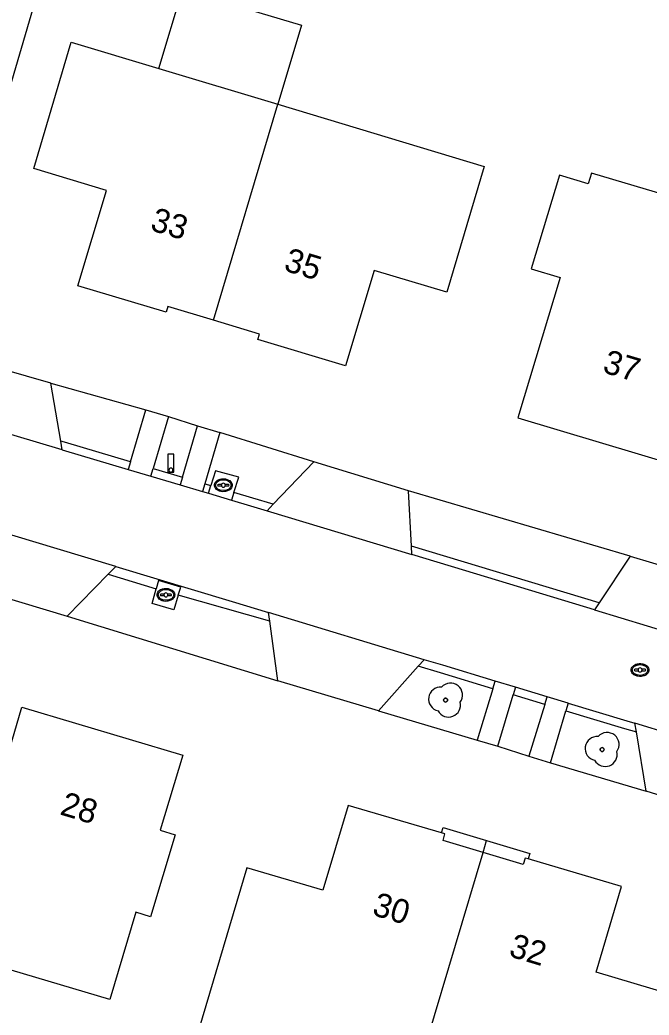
# Model space of a CAD drawing. Extents: x 194485 to 197793, y 468269 to 470822.
# Drawn here: x 197630.72 to 197662.23, y 468556.36 to 468606.17 of the extents above; entities that cross this region are included whole.
import ezdxf

# ---------------------------------------------------------------- set-up
doc = ezdxf.new("R2010")
doc.units = 0
for name, color, linetype in [('BGT grensvlak gebouwinstallatie plus 1', 7, 'Continuous'), ('BGT grensvlak onbegroeid terreindeel', 7, 'Continuous'), ('BGT grensvlak ondersteunend wegdeel', 7, 'Continuous'), ('BGT grensvlak pand op maaiveld', 7, 'Continuous'), ('BGT grensvlak pand op maaiveld LR', 7, 'Continuous'), ('BGT grensvlak wegdeel', 7, 'Continuous'), ('BGT puntobject paal lichtmast', 7, 'Continuous'), ('BGT puntobject put inspectie- rioolput', 7, 'Continuous'), ('BGT puntobject put kolk', 7, 'Continuous'), ('BGT puntobject vegetatieobject boom', 7, 'Continuous'), ('BGT tekst huisnummerreeks', 7, 'Continuous')]:
    doc.layers.add(name, color=color, linetype=linetype)

msp = doc.modelspace()

# ---------------------------------------------------------------- linework, layer by layer
at = {"layer": 'BGT grensvlak gebouwinstallatie plus 1'}
msp.add_line((197653.913, 468564.497), (197654.092, 468565.098), dxfattribs=at)
for points in [[(197637.679, 468603.735), (197638.867, 468607.686), (197644.823, 468605.896), (197643.635, 468601.944)], [(197651.83, 468565.479), (197651.909, 468565.748), (197654.092, 468565.098)], [(197654.092, 468565.098), (197656.259, 468564.452), (197656.176, 468564.17)]]:
    msp.add_lwpolyline(points, dxfattribs=at)
at = {"layer": 'BGT grensvlak onbegroeid terreindeel'}
for p, q in [((197632.275, 468587.991), (197637.037, 468586.653)), ((197638.166, 468586.324), (197639.624, 468585.849)), ((197645.434, 468584.05), (197640.737, 468585.513)), ((197640.169, 468582.472), (197640.286, 468582.857)), ((197661.277, 468579.332), (197650.187, 468582.599)), ((197641.44, 468582.516), (197641.319, 468582.135)), ((197633.096, 468576.327), (197643.636, 468573.092)), ((197648.681, 468571.592), (197653.621, 468570.121)), ((197654.652, 468569.814), (197656.203, 468569.319)), ((197657.287, 468568.979), (197662.088, 468567.557))]:
    msp.add_line(p, q, dxfattribs=at)
for points in [[(197641.44, 468582.516), (197641.681, 468583.277), (197640.511, 468583.597), (197640.286, 468582.857)], [(197638.656, 468577.375), (197638.781, 468577.77), (197637.656, 468578.104), (197637.544, 468577.689)], [(197638.656, 468577.375), (197638.427, 468576.648), (197637.35, 468576.965), (197637.544, 468577.689)]]:
    msp.add_lwpolyline(points, dxfattribs=at)
at = {"layer": 'BGT grensvlak ondersteunend wegdeel'}
for p, q in [((197637.393, 468583.713), (197638.864, 468583.278)), ((197639.978, 468582.948), (197640.286, 468582.857)), ((197635.148, 468578.428), (197637.544, 468577.689)), ((197643.23, 468576.072), (197638.656, 468577.375)), ((197657.008, 468571.904), (197655.426, 468572.381))]:
    msp.add_line(p, q, dxfattribs=at)
for points in [[(197636.266, 468584.046), (197632.955, 468585.026), (197632.773, 468585.082)], [(197643.41, 468581.929), (197642.381, 468582.237), (197641.44, 468582.516)], [(197659.723, 468576.983), (197653.71, 468578.804), (197650.332, 468579.828)], [(197654.396, 468572.692), (197651.783, 468573.48), (197650.67, 468573.818)], [(197658.055, 468571.588), (197660.999, 468570.7), (197661.591, 468570.532)]]:
    msp.add_lwpolyline(points, dxfattribs=at)
at = {"layer": 'BGT grensvlak pand op maaiveld'}
msp.add_line((197637.679, 468603.735), (197643.635, 468601.944), dxfattribs=at)
for points in [[(197625.568, 468599.684), (197624.399, 468595.657), (197616.06, 468598.064), (197619.472, 468609.856), (197627.566, 468607.509), (197629.389, 468613.818), (197633.124, 468612.729), (197630.021, 468602.119)], [(197640.42, 468591.132), (197638.126, 468591.824), (197638.04, 468591.538), (197633.631, 468592.856), (197635.06, 468597.628), (197631.428, 468598.735), (197633.298, 468605.052), (197637.679, 468603.735)], [(197670.69, 468594.667), (197672.442, 468600.455), (197666.761, 468602.161), (197665.133, 468596.777), (197659.338, 468598.502), (197659.177, 468597.967), (197657.744, 468598.397), (197656.328, 468593.701), (197657.767, 468593.269), (197655.66, 468586.247), (197663.796, 468583.811), (197665.158, 468588.362)], [(197643.635, 468601.944), (197653.971, 468598.836), (197652.101, 468592.537), (197648.461, 468593.627), (197647.032, 468588.855), (197642.629, 468590.173), (197642.713, 468590.44), (197640.42, 468591.132)], [(197629.846, 468568.454), (197630.82, 468571.764), (197638.879, 468569.363), (197637.755, 468565.611), (197638.503, 468565.387), (197637.269, 468561.28), (197636.534, 468561.503), (197635.23, 468557.132), (197624.098, 468560.442), (197625.906, 468566.484)], [(197651.83, 468565.479), (197647.167, 468566.854), (197645.896, 468562.616), (197642.086, 468563.723), (197639.53, 468555.139), (197643.549, 468553.939)], [(197653.913, 468564.497), (197651.91, 468565.103), (197652.008, 468565.426), (197651.83, 468565.479)], [(197656.176, 468564.17), (197656.016, 468564.218), (197655.919, 468563.891), (197653.913, 468564.497)], [(197656.791, 468549.995), (197660.815, 468548.803), (197663.377, 468557.374), (197659.571, 468558.51), (197660.852, 468562.786), (197656.176, 468564.17)]]:
    msp.add_lwpolyline(points, dxfattribs=at)
at = {"layer": 'BGT grensvlak pand op maaiveld LR'}
for p, q in [((197640.42, 468591.132), (197643.635, 468601.944)), ((197650.675, 468553.653), (197653.913, 468564.497))]:
    msp.add_line(p, q, dxfattribs=at)
at = {"layer": 'BGT grensvlak wegdeel'}
for p, q in [((197632.773, 468585.082), (197632.275, 468587.991)), ((197636.266, 468584.046), (197637.037, 468586.653)), ((197637.037, 468586.653), (197638.166, 468586.324)), ((197638.166, 468586.324), (197637.393, 468583.713)), ((197638.864, 468583.278), (197639.624, 468585.849)), ((197639.624, 468585.849), (197640.737, 468585.513)), ((197632.849, 468584.641), (197632.773, 468585.082)), ((197640.737, 468585.513), (197639.978, 468582.948)), ((197632.849, 468584.641), (197636.153, 468583.663)), ((197636.266, 468584.046), (197636.153, 468583.663)), ((197636.153, 468583.663), (197637.28, 468583.329)), ((197637.28, 468583.329), (197637.393, 468583.713)), ((197645.434, 468584.05), (197643.41, 468581.929)), ((197650.187, 468582.599), (197645.434, 468584.05)), ((197637.28, 468583.329), (197638.75, 468582.894)), ((197638.864, 468583.278), (197638.75, 468582.894)), ((197638.75, 468582.894), (197639.865, 468582.565)), ((197639.978, 468582.948), (197639.865, 468582.565)), ((197650.332, 468579.828), (197650.187, 468582.599)), ((197639.865, 468582.565), (197640.169, 468582.472)), ((197640.169, 468582.472), (197641.319, 468582.135)), ((197643.41, 468581.929), (197643.098, 468581.602)), ((197643.098, 468581.602), (197650.354, 468579.403)), ((197650.354, 468579.403), (197650.332, 468579.828)), ((197661.277, 468579.332), (197659.723, 468576.983)), ((197635.148, 468578.428), (197635.525, 468578.814)), ((197633.096, 468576.327), (197635.148, 468578.428)), ((197627.712, 468577.949), (197633.096, 468576.327)), ((197659.723, 468576.983), (197659.494, 468576.638)), ((197643.23, 468576.072), (197643.171, 468576.507)), ((197650.964, 468574.146), (197643.171, 468576.507)), ((197643.636, 468573.092), (197643.23, 468576.072)), ((197650.964, 468574.146), (197650.67, 468573.818)), ((197650.67, 468573.818), (197648.681, 468571.592)), ((197648.681, 468571.592), (197643.636, 468573.092)), ((197654.396, 468572.692), (197653.621, 468570.121)), ((197654.396, 468572.692), (197654.512, 468573.075)), ((197655.542, 468572.764), (197654.512, 468573.075)), ((197655.542, 468572.764), (197655.426, 468572.381)), ((197657.127, 468572.286), (197655.542, 468572.764)), ((197654.652, 468569.814), (197655.426, 468572.381)), ((197657.008, 468571.904), (197657.127, 468572.286)), ((197658.168, 468571.972), (197657.127, 468572.286)), ((197657.008, 468571.904), (197656.203, 468569.319)), ((197658.168, 468571.972), (197658.055, 468571.588)), ((197657.287, 468568.979), (197658.055, 468571.588)), ((197669.349, 468568.596), (197661.519, 468570.961)), ((197661.591, 468570.532), (197661.519, 468570.961)), ((197662.088, 468567.557), (197661.591, 468570.532)), ((197653.621, 468570.121), (197654.652, 468569.814)), ((197656.203, 468569.319), (197657.287, 468568.979)), ((197667.051, 468566.031), (197662.088, 468567.557))]:
    msp.add_line(p, q, dxfattribs=at)
for points in [[(197632.275, 468587.991), (197627.386, 468589.392), (197622.417, 468590.817)], [(197632.849, 468584.641), (197624.666, 468587.079), (197619.957, 468588.551)], [(197635.525, 468578.814), (197632.592, 468579.696), (197622.941, 468582.59), (197622.4, 468582.752)], [(197641.319, 468582.135), (197642.267, 468581.854), (197643.098, 468581.602)], [(197659.494, 468576.638), (197653.594, 468578.421), (197650.354, 468579.403)], [(197661.277, 468579.332), (197665.748, 468577.993), (197666.355, 468577.811)], [(197635.525, 468578.814), (197641.351, 468577.06), (197643.171, 468576.507)], [(197659.494, 468576.638), (197663.442, 468575.445), (197666.219, 468574.642)], [(197654.512, 468573.075), (197651.898, 468573.863), (197650.964, 468574.146)], [(197658.168, 468571.972), (197661.114, 468571.083), (197661.519, 468570.961)]]:
    msp.add_lwpolyline(points, dxfattribs=at)
at = {"layer": 'BGT puntobject paal lichtmast'}
for points in [[(197638.435, 468584.436), (197638.135, 468584.436), (197638.135, 468583.536), (197638.285, 468583.536)], [(197638.285, 468583.536), (197638.435, 468583.536), (197638.435, 468584.436)]]:
    msp.add_lwpolyline(points, dxfattribs=at)
for start, end in [(0, 180), (0, 180), (180, 0), (180, 270), (270, 0)]:
    msp.add_arc((197638.285, 468583.636), 0.1, start, end, dxfattribs=at)
at = {"layer": 'BGT puntobject put inspectie- rioolput'}
for p, q in [((197661.681, 468573.667), (197661.524, 468573.667)), ((197662.024, 468573.667), (197661.867, 468573.667)), ((197661.524, 468573.593), (197661.681, 468573.593)), ((197661.867, 468573.593), (197662.024, 468573.593))]:
    msp.add_line(p, q, dxfattribs=at)
for centre, radius, start, end in [((197661.524, 468573.63), 0.0375, 90, 270), ((197661.774, 468573.63), 0.1, 0, 180), ((197661.774, 468573.63), 0.1, 157.9757, 180), ((197661.774, 468573.63), 0.1, 180, 202.0243), ((197661.774, 468573.63), 0.1, 180, 0), ((197661.774, 468573.63), 0.1, 0, 22.0243), ((197661.774, 468573.63), 0.1, 337.9757, 0), ((197662.024, 468573.63), 0.0375, 270, 90)]:
    msp.add_arc(centre, radius, start, end, dxfattribs=at)
msp.add_ellipse((197661.774, 468573.63), major_axis=(0.392, 0), ratio=0.689655, dxfattribs=at)
msp.add_open_spline([(197662.216, 468573.63), (197662.216, 468573.673), (197662.204, 468573.717), (197662.138, 468573.831), (197662.057, 468573.888), (197661.865, 468573.953), (197661.755, 468573.959), (197661.552, 468573.918), (197661.461, 468573.871), (197661.358, 468573.754), (197661.333, 468573.694), (197661.331, 468573.572), (197661.355, 468573.511), (197661.439, 468573.412), (197661.498, 468573.373), (197661.677, 468573.305), (197661.811, 468573.298), (197662.044, 468573.36), (197662.144, 468573.429), (197662.207, 468573.554), (197662.216, 468573.592), (197662.216, 468573.63)], degree=3, dxfattribs=at)
at = {"layer": 'BGT puntobject put kolk'}
for p, q in [((197640.818, 468582.916), (197640.661, 468582.916)), ((197640.661, 468582.84), (197640.818, 468582.84)), ((197641.161, 468582.916), (197641.004, 468582.916)), ((197641.004, 468582.84), (197641.161, 468582.84)), ((197637.942, 468577.427), (197637.785, 468577.427)), ((197637.785, 468577.351), (197637.942, 468577.351)), ((197638.285, 468577.427), (197638.128, 468577.427)), ((197638.128, 468577.351), (197638.285, 468577.351))]:
    msp.add_line(p, q, dxfattribs=at)
for centre, radius, start, end in [((197640.661, 468582.878), 0.0375, 90, 270), ((197640.911, 468582.878), 0.1, 0, 180), ((197640.911, 468582.878), 0.1, 157.9757, 180), ((197640.911, 468582.878), 0.1, 180, 202.0243), ((197640.911, 468582.878), 0.1, 180, 0), ((197640.911, 468582.878), 0.1, 0, 22.0243), ((197640.911, 468582.878), 0.1, 337.9757, 0), ((197641.161, 468582.878), 0.0375, 270, 90), ((197637.785, 468577.389), 0.0375, 90, 270), ((197638.035, 468577.389), 0.1, 0, 180), ((197638.035, 468577.389), 0.1, 157.9757, 180), ((197638.035, 468577.389), 0.1, 180, 202.0243), ((197638.035, 468577.389), 0.1, 180, 0), ((197638.035, 468577.389), 0.1, 0, 22.0243), ((197638.035, 468577.389), 0.1, 337.9757, 0), ((197638.285, 468577.389), 0.0375, 270, 90)]:
    msp.add_arc(centre, radius, start, end, dxfattribs=at)
for centre in [(197640.911, 468582.878), (197638.035, 468577.389)]:
    msp.add_ellipse(centre, major_axis=(0.392, 0), ratio=0.689655, dxfattribs=at)
for points in [[(197641.353, 468582.878), (197641.353, 468582.921), (197641.341, 468582.965), (197641.275, 468583.079), (197641.194, 468583.136), (197641.002, 468583.201), (197640.892, 468583.207), (197640.689, 468583.166), (197640.598, 468583.119), (197640.495, 468583.002), (197640.47, 468582.942), (197640.468, 468582.82), (197640.492, 468582.759), (197640.576, 468582.66), (197640.635, 468582.621), (197640.814, 468582.553), (197640.948, 468582.546), (197641.181, 468582.608), (197641.281, 468582.677), (197641.344, 468582.802), (197641.353, 468582.84), (197641.353, 468582.878)], [(197638.477, 468577.389), (197638.477, 468577.432), (197638.465, 468577.476), (197638.399, 468577.59), (197638.318, 468577.647), (197638.126, 468577.712), (197638.016, 468577.718), (197637.813, 468577.677), (197637.722, 468577.63), (197637.619, 468577.513), (197637.594, 468577.453), (197637.592, 468577.331), (197637.616, 468577.27), (197637.7, 468577.171), (197637.759, 468577.132), (197637.938, 468577.064), (197638.072, 468577.057), (197638.305, 468577.119), (197638.405, 468577.188), (197638.468, 468577.313), (197638.477, 468577.351), (197638.477, 468577.389)]]:
    msp.add_open_spline(points, degree=3, dxfattribs=at)
at = {"layer": 'BGT puntobject vegetatieobject boom'}
for centre in [(197652.035, 468572.123), (197659.876, 468569.649)]:
    msp.add_circle(centre, 0.1, dxfattribs=at)
for centre, radius, start, end in [((197651.785, 468572.173), 0.6, 85.137, 257.7544), ((197652.285, 468572.373), 0.6, 323.5446, 138.4658), ((197652.035, 468572.123), 0.1, 0, 180), ((197652.035, 468572.123), 0.1, 180, 0), ((197652.185, 468571.873), 0.6, 208.5058, 13.8356), ((197659.626, 468569.699), 0.6, 85.137, 257.7544), ((197660.126, 468569.899), 0.6, 323.5446, 138.4658), ((197659.876, 468569.649), 0.1, 0, 180), ((197659.876, 468569.649), 0.1, 180, 0), ((197660.026, 468569.399), 0.6, 208.5058, 13.8356)]:
    msp.add_arc(centre, radius, start, end, dxfattribs=at)

# ---------------------------------------------------------------- texts
at = {"layer": 'BGT tekst huisnummerreeks'}
for s, rotation, p in [('33', 343.2, (197637.196, 468595.656)), ('35', 343.2, (197643.886, 468593.637)), ('37', 343.3, (197659.846, 468588.543)), ('28', 343.4, (197632.678, 468566.411)), ('30', 343.2, (197648.311, 468561.385)), ('32', 343.2, (197655.15, 468559.318))]:
    msp.add_text(s, height=1.2, rotation=rotation, dxfattribs=at).set_placement(p)

doc.saveas('drawing.dxf')
